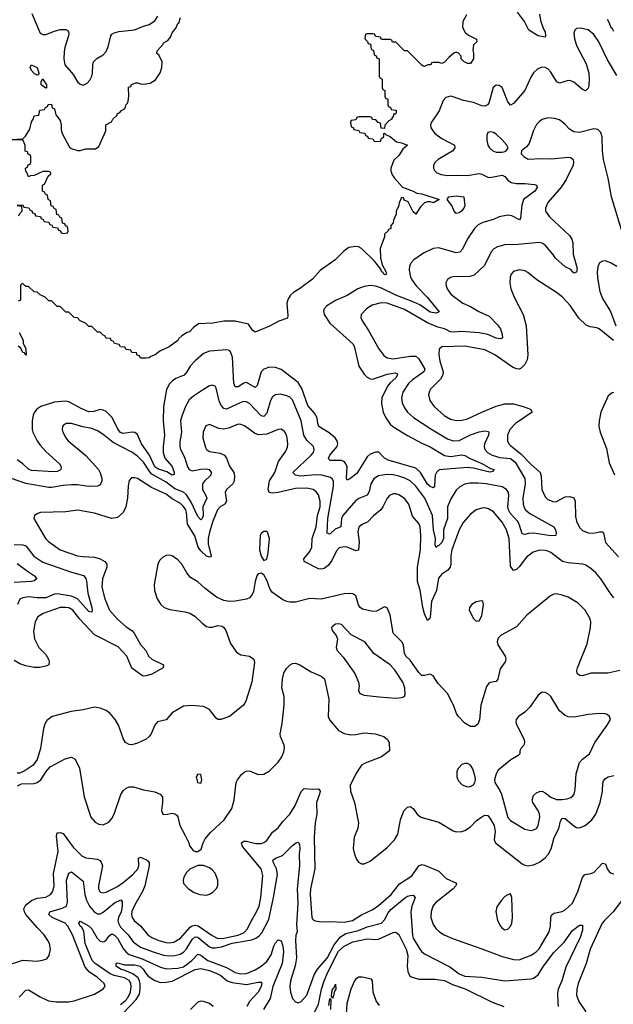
# Model space of a CAD drawing. Header units: inches. Extents: x 1834610 to 2027685, y 642842 to 774116.
# Tile 410 of 632: x 2013388 to 2017526, y 661685 to 668543. Entities that reach past the tile are written whole.
import ezdxf

# ---------------------------------------------------------------- set-up
doc = ezdxf.new("R2010")
doc.units = ezdxf.units.IN
doc.header["$MEASUREMENT"] = 0
doc.layers.add('C0616', color=7, linetype='Continuous')

msp = doc.modelspace()

# ---------------------------------------------------------------- linework, layer by layer
at = {"layer": 'C0616', "color": 5}
for points, elevation in [([(2013326, 667710), (2013410, 667714), (2013428.7, 667731.3), (2013459, 667781), (2013470, 667832), (2013482, 667850), (2013490, 667874), (2013522, 667878), (2013527.3, 667912.7), (2013562, 667918), (2013567.3, 667932.7), (2013582, 667938), (2013587.3, 667952.7), (2013610, 667954), (2013614, 667930), (2013630, 667922), (2013641, 667881), (2013670, 667841), (2013676.4, 667810), (2013676.9, 667776.9), (2013684.7, 667750), (2013735.3, 667655.3), (2013746.4, 667646.4), (2013790, 667633.4), (2013810, 667633.4), (2013850, 667644), (2013915.3, 667644.7), (2013939, 667661), (2013988.7, 667770), (2013988.7, 667811.3), (2014028.8, 667831.1), (2014038, 667850), (2014064.7, 667875.3), (2014069.2, 667890), (2014084.7, 667895.3), (2014098, 667910), (2014118, 667922), (2014125.6, 667934.4), (2014130, 667952), (2014139, 667961), (2014144, 667976), (2014149.2, 668010), (2014147.3, 668072.7), (2014162, 668078), (2014168.4, 668091.6), (2014196.4, 668103.6), (2014210, 668104.7), (2014230, 668096), (2014250, 668094.8), (2014298, 668102), (2014335.5, 668124.5), (2014367, 668173), (2014379, 668210), (2014382, 668250), (2014358, 668298), (2014342, 668310), (2014348.7, 668330), (2014387.2, 668372.8), (2014390, 668382), (2014420.4, 668399.6), (2014439, 668421), (2014450, 668451), (2014476.5, 668483.5), (2014490, 668516), (2014498, 668522), (2014510, 668558)], 220), ([(2016503.4, 668576.6), (2016476.3, 668530), (2016475.5, 668490), (2016493.7, 668453.7), (2016515.1, 668435.1), (2016572, 668408), (2016574, 668390), (2016551, 668369), (2016546, 668330), (2016550.6, 668310.6), (2016550.6, 668270), (2016530, 668238), (2016510, 668238), (2016486, 668250), (2016466, 668270), (2016466, 668290), (2016446, 668310), (2016430, 668318), (2016414, 668310), (2016379.6, 668280.4), (2016350, 668248), (2016330, 668238), (2016310, 668246), (2016270, 668246), (2016258, 668242), (2016254, 668230), (2016232, 668228), (2016210, 668218), (2016200.4, 668220.4), (2016190, 668226), (2016090, 668326), (2016070, 668326), (2016010, 668386), (2015987.3, 668387.3), (2015982, 668402), (2015970, 668406), (2015910, 668406), (2015902, 668422), (2015870, 668426), (2015862, 668442), (2015850, 668446), (2015810, 668446), (2015798, 668442), (2015794, 668410), (2015812.7, 668392.7), (2015818, 668378), (2015832.7, 668372.7), (2015838, 668338), (2015854, 668330), (2015858, 668298), (2015872.7, 668292.7), (2015878, 668278), (2015894, 668270), (2015894, 668150), (2015898, 668138), (2015914, 668130), (2015914, 668070), (2015918, 668058), (2015934, 668050), (2015934, 668010), (2015938, 667998), (2015954, 667990), (2015954, 667950), (2015958, 667938), (2015972.7, 667932.7), (2015978, 667918), (2016012.7, 667912.7), (2016012, 667892), (2016006, 667886), (2015994, 667886), (2015994, 667874), (2015982, 667858), (2015982, 667850), (2015961, 667839), (2015932, 667808), (2015930, 667786), (2015907.3, 667787.3), (2015902, 667822), (2015887.3, 667827.3), (2015870, 667846), (2015847.3, 667847.3), (2015842, 667862), (2015830, 667866), (2015750, 667866), (2015738, 667862), (2015730, 667846), (2015698, 667842), (2015694, 667830), (2015698, 667798), (2015712.7, 667792.7), (2015718, 667778), (2015752.7, 667772.7), (2015758, 667758), (2015792.7, 667752.7), (2015798, 667738), (2015812.7, 667732.7), (2015818, 667718), (2015850, 667714), (2015858, 667698), (2015870, 667694), (2015902, 667698), (2015907.3, 667712.7), (2015926, 667730), (2015926, 667750), (2015930, 667754), (2015942, 667742), (2015970, 667730.8), (2016013.4, 667693.4), (2016050, 667686), (2016092, 667670), (2016058.8, 667641.2), (2016030, 667598), (2015996, 667564), (2015976, 667510), (2015976, 667490), (2015984, 667464), (2015999.8, 667439.8), (2016056.9, 667376.9), (2016131, 667350), (2016155.2, 667335.2), (2016191.3, 667330), (2016312, 667290), (2016271.2, 667268.9), (2016250, 667275.3), (2016230, 667275.3), (2016210, 667268.7), (2016180.7, 667239.3), (2016150, 667188), (2016130, 667206), (2016094.6, 667274.6), (2016067.3, 667287.3), (2016062, 667302), (2016050, 667306), (2016032.7, 667267.3), (2016031.6, 667248.4), (2016012, 667210), (2016012, 667190), (2015992.7, 667147.3), (2015991.6, 667128.4), (2015974, 667110), (2015974, 667090), (2015958, 667082), (2015954, 667070), (2015931.2, 667048.9), (2015931.2, 667031.1), (2015901.6, 666950), (2015903.8, 666883.8), (2015915.6, 666835.6), (2015939.3, 666790), (2015944.7, 666770), (2015934.2, 666765.8), (2015926, 666770), (2015921.2, 666781.2), (2015910, 666789.6), (2015905.1, 666805.1), (2015860.5, 666860.5), (2015769.7, 666949.7), (2015750, 666960.9), (2015730, 666963.7), (2015683, 666957), (2015648.1, 666931.9), (2015586, 666870), (2015482.4, 666797.6), (2015430, 666737.2), (2015338.8, 666670), (2015295.8, 666644.2), (2015275.8, 666624.2), (2015259.9, 666600.1), (2015250.4, 666570), (2015258, 666482), (2015255.3, 666464.7), (2015195.3, 666444.7), (2015130, 666409), (2015030, 666368), (2015010, 666382), (2014982, 666422), (2014890, 666444.5), (2014810, 666443.7), (2014734, 666430), (2014635.3, 666424.7), (2014599.8, 666400.2), (2014570.7, 666370), (2014554.9, 666365.1), (2014518, 666342), (2014497.1, 666322.9), (2014490, 666309.5), (2014430, 666264), (2014364.7, 666235.3), (2014332, 666210), (2014302, 666198), (2014290, 666188), (2014270, 666186), (2014230, 666186), (2014222, 666202), (2014207.3, 666207.3), (2014202, 666222), (2014170, 666226), (2014162, 666242), (2014130, 666246), (2014122, 666262), (2014090, 666266), (2014082, 666282), (2014048.4, 666288.4), (2014042, 666302), (2014026, 666310), (2014022, 666322), (2013990, 666326), (2013982, 666342), (2013970, 666346), (2013950, 666366), (2013930, 666366), (2013890, 666406), (2013870, 666406), (2013846, 666430), (2013810, 666446), (2013790, 666466), (2013768.4, 666468.4), (2013730, 666506), (2013710, 666506), (2013670, 666546), (2013650, 666546), (2013610, 666586), (2013590, 666586), (2013566, 666610), (2013530, 666626), (2013510, 666646), (2013488.4, 666648.4), (2013450, 666686), (2013430, 666686), (2013410, 666706), (2013398, 666702), (2013394, 666690), (2013394, 666590), (2013378, 666582)], 220), ([(2013473.1, 668586.9), (2013530.2, 668450.2), (2013550, 668440.9), (2013570, 668441.3), (2013630, 668464.7), (2013670, 668475), (2013710, 668474.9), (2013726, 668466), (2013731.4, 668450), (2013729.2, 668430), (2013702, 668350), (2013698.6, 668318.6), (2013696, 668270), (2013703.6, 668230), (2013761.8, 668161.8), (2013790, 668110.7), (2013810, 668093.4), (2013830, 668088.2), (2013858.6, 668101.4), (2013878, 668122), (2013890.8, 668149.2), (2013896.4, 668170), (2013898, 668230), (2013902.7, 668250), (2013926.3, 668273.7), (2013970, 668297.8), (2013990, 668321.3), (2014005.6, 668354.4), (2014023.1, 668430), (2014030, 668441.6), (2014047.6, 668452.4), (2014078.6, 668461.4), (2014187.6, 668472.4), (2014250, 668499.3), (2014290, 668509.3), (2014330, 668536.5), (2014350, 668568.4)], 240), ([(2017010, 668582), (2017018, 668538), (2017038, 668478), (2017050, 668458), (2017054, 668430), (2017050, 668422), (2017002, 668430), (2016937.2, 668470), (2016907.3, 668530), (2016856.9, 668596.9)], 220), ([(2017530, 668461.2), (2017519.7, 668479.7), (2017510, 668487.3), (2017499.7, 668519.7), (2017485.3, 668545.3)], 220), ([(2017550, 668155.1), (2017484.5, 668264.5), (2017424.1, 668390), (2017390, 668441.1), (2017350, 668472), (2017294.4, 668485.6), (2017270, 668482), (2017256.3, 668470), (2017250.4, 668450), (2017254.3, 668410), (2017270, 668363.8), (2017335.6, 668235.6), (2017355.5, 668170), (2017358.2, 668130), (2017354.4, 668085.6), (2017350, 668066), (2017331.7, 668048.3), (2017310, 668056.3), (2017250, 668108.4), (2017230, 668117.2), (2017210, 668119.7), (2017150, 668101.1), (2017132.3, 668110), (2017090, 668177.4), (2017070, 668201.1), (2017050, 668211.3), (2017030, 668213.6), (2016999.9, 668200.1), (2016970, 668172.3), (2016950, 668142.7), (2016907.9, 668050), (2016830, 667960.7), (2016810, 667947.6), (2016790, 667972.3), (2016750.7, 668070.7), (2016730, 668085.6), (2016710, 668087.6), (2016688.4, 668071.6), (2016657.5, 667962.5), (2016648.8, 667951.2), (2016630, 667942.2), (2016610, 667944.3), (2016550, 667967.1), (2016481.2, 667981.2), (2016410, 668005.8), (2016390, 668009.8), (2016358.9, 668001.1), (2016339, 667981), (2016311.3, 667908.7), (2016258.3, 667830), (2016251.6, 667810), (2016252.9, 667790), (2016280.9, 667750), (2016330, 667716.8), (2016418, 667670), (2016421.7, 667650), (2016406, 667630), (2016303.7, 667570), (2016283.7, 667550), (2016273.4, 667530), (2016272, 667510), (2016281.3, 667490), (2016296.5, 667476.5), (2016324.6, 667464.6), (2016370, 667458), (2016430, 667461.3), (2016510, 667457.8), (2016590, 667472.9), (2016610, 667467.6), (2016650, 667446.2), (2016665, 667445), (2016750, 667461.2), (2016770, 667452.2), (2016790, 667426.7), (2016814.4, 667410), (2016850, 667403.6), (2016910, 667402.9), (2016975.8, 667395.8), (2016991, 667391), (2016993.7, 667373.7), (2016978.9, 667350), (2016900.4, 667290), (2016887.9, 667252.1), (2016879.4, 667160.6), (2016871.2, 667148.8), (2016818.2, 667178.2), (2016790, 667181.6), (2016730.1, 667169.9), (2016690, 667151.8), (2016615.5, 667130), (2016584.3, 667115.7), (2016557.3, 667090), (2016510, 667017.6), (2016474.9, 666945.1), (2016455.3, 666924.7), (2016430, 666920.2), (2016310, 666953.3), (2016270, 666950.8), (2016202.8, 666917.2), (2016134.9, 666870), (2016115.8, 666850), (2016104.6, 666830), (2016102.2, 666797.8), (2016112.6, 666750), (2016123.2, 666730), (2016151.7, 666690), (2016229, 666610), (2016311.7, 666508.3), (2016290, 666499.8), (2016250, 666506.4), (2016176.4, 666556.4), (2016135.9, 666575.9), (2016010, 666624.8), (2015910, 666674.2), (2015870, 666686.9), (2015830, 666692.4), (2015790, 666685.8), (2015745.5, 666670), (2015670, 666621.8), (2015590, 666587.9), (2015528.7, 666550), (2015510.3, 666530), (2015506.2, 666513.8), (2015510.2, 666490), (2015549.3, 666430), (2015710, 666286), (2015719, 666270), (2015752.6, 666130), (2015790, 666074.6), (2015810, 666053.8), (2015830, 666042.5), (2015850, 666040.4), (2015950, 666075.3), (2016004.6, 666084.6), (2016018.5, 666078.5), (2016021.8, 666070), (2016010.7, 666050), (2015970, 666013.8), (2015951.8, 665990), (2015911.8, 665910), (2015909.6, 665870), (2015921.5, 665810), (2015939.1, 665770), (2015970, 665726.8), (2015989.7, 665709.7), (2016090, 665648.3), (2016190, 665593.4), (2016250, 665568.3), (2016349.1, 665509.1), (2016390, 665500.1), (2016470, 665511.8), (2016490, 665507.6), (2016527, 665487), (2016610, 665452.9), (2016670, 665417.7), (2016695.5, 665410), (2016682.8, 665397.2), (2016667.1, 665392.9), (2016643.7, 665396.3), (2016550, 665419.4), (2016510, 665424.8), (2016312.9, 665407.1), (2016293.4, 665390), (2016284.1, 665370), (2016280.2, 665299.8), (2016278.3, 665290), (2016270, 665283.1), (2016250, 665291.5), (2016230, 665309.3), (2016182, 665390), (2016150, 665419.2), (2015955.4, 665475.4), (2015930.5, 665490.5), (2015890.4, 665530.4), (2015870, 665531.4), (2015830, 665517.1), (2015810, 665499.8), (2015738.2, 665381.8), (2015690, 665346), (2015670, 665337), (2015666.5, 665350), (2015669.4, 665429.4), (2015662, 665450), (2015650, 665465.3), (2015630, 665473.5), (2015552.9, 665472.9), (2015542.1, 665482.1), (2015540.3, 665490), (2015550.6, 665510), (2015600.6, 665570), (2015606.5, 665590), (2015601.6, 665610), (2015586.2, 665630), (2015546.2, 665666.2), (2015474, 665710), (2015466.8, 665730), (2015462.4, 665770), (2015442.4, 665802.4), (2015397.3, 665857.3), (2015354.8, 665974.8), (2015330, 666016.7), (2015210, 666106.3), (2015170, 666120.9), (2015130, 666123.2), (2015090, 666109.8), (2015070, 666090.8), (2015043.7, 665996.3), (2015030, 665982.2), (2014970, 666015.9), (2014950, 666011.9), (2014910, 665987.1), (2014890, 665985.6), (2014879.5, 666010), (2014872, 666192), (2014858.3, 666230), (2014850, 666238.3), (2014830, 666244.2), (2014710, 666233.8), (2014670, 666218), (2014610, 666168.4), (2014577.3, 666130), (2014553.8, 666090), (2014533.7, 666066.4), (2014476.6, 666043.4), (2014452, 666028), (2014432.8, 666007.2), (2014412.2, 665967.8), (2014390.1, 665849.9), (2014389.2, 665750), (2014397.3, 665650), (2014387.7, 665570), (2014388.8, 665530), (2014400.4, 665490), (2014451, 665431), (2014464.7, 665390), (2014465.2, 665374.8), (2014450, 665370.9), (2014413.6, 665393.6), (2014350, 665416), (2014330.8, 665430), (2014292.8, 665510), (2014237.8, 665590), (2014210, 665655), (2014190, 665669.1), (2014171.5, 665671.5), (2014110, 665660.4), (2014090, 665668.5), (2014071.1, 665691.1), (2014032.2, 665772.2), (2013990, 665814.2), (2013970, 665824.8), (2013950, 665827.5), (2013905.5, 665814.5), (2013870, 665813.1), (2013815.7, 665835.7), (2013730, 665881.3), (2013707.2, 665887.2), (2013630, 665879.1), (2013536, 665850), (2013508.1, 665830), (2013492.2, 665810), (2013482.9, 665790), (2013475.5, 665750), (2013475, 665690), (2013479.8, 665670), (2013509.6, 665609.6), (2013530, 665580.2), (2013570, 665536.5), (2013665.7, 665450), (2013677.6, 665430), (2013675.8, 665410), (2013670, 665405.4), (2013650, 665396), (2013626.3, 665393.7), (2013470, 665404.5), (2013450, 665412.5), (2013410, 665449.3), (2013370, 665477.6)], 240), ([(2017590, 667056.2), (2017513.7, 667310), (2017490, 667439.3), (2017458, 667570), (2017449.8, 667630.2), (2017448.1, 667728.1), (2017438, 667758), (2017417.7, 667777.7), (2017390, 667782.4), (2017290, 667758.7), (2017250, 667763.1), (2017220.8, 667780.8), (2017190, 667813.6), (2017150, 667845.6), (2017115.1, 667855.1), (2017070, 667858.9), (2017030, 667848), (2017010, 667835.1), (2016990, 667813.6), (2016970, 667772.7), (2016938.5, 667681.5), (2016921.1, 667658.9), (2016886, 667630), (2016884, 667610), (2016902, 667590), (2016932, 667572), (2017023.8, 667576.2), (2017093.2, 667573.2), (2017210, 667585.8), (2017230, 667583.7), (2017244.9, 667570), (2017248.9, 667550), (2017244.7, 667530), (2017197.8, 667430), (2017161.9, 667378.1), (2017068.9, 667270), (2017052.8, 667230), (2017054, 667210), (2017081.3, 667170), (2017219.4, 667039.4), (2017235.9, 667015.9), (2017243, 666990), (2017245.1, 666910), (2017272.7, 666810), (2017270, 666784), (2017250, 666778), (2017230, 666804.2), (2017190, 666823), (2017121.5, 666881.5), (2017103.5, 666910), (2017050, 666973.3), (2017030, 666987.1), (2017009.5, 666990.5), (2016862.8, 666977.2), (2016770, 666975.2), (2016718.8, 666961.2), (2016693.2, 666946.8), (2016673.1, 666926.8), (2016627.9, 666832.1), (2016555.9, 666764.1), (2016525.1, 666754.9), (2016410, 666753.3), (2016390, 666748), (2016370, 666733.6), (2016358.8, 666710), (2016360.9, 666690), (2016367.8, 666670), (2016396, 666630), (2016476.5, 666570), (2016530, 666545), (2016588.6, 666510), (2016659.6, 666479.6), (2016719.1, 666419.1), (2016738.2, 666390), (2016751.3, 666350), (2016752.4, 666327.6), (2016739.2, 666320.8), (2016710, 666326), (2016650.4, 666350.4), (2016590, 666363.1), (2016470, 666372.3), (2016410, 666367.5), (2016390, 666370.4), (2016350, 666391.3), (2016303, 666403), (2016230, 666432.1), (2016070, 666525.3), (2015950, 666569.9), (2015907.7, 666572.3), (2015845.7, 666554.3), (2015804.9, 666530), (2015768.9, 666490), (2015764.9, 666470), (2015772.6, 666450), (2015819.2, 666379.2), (2015890.2, 666250), (2015925.5, 666205.5), (2015950, 666189.3), (2015990, 666181.2), (2016110, 666199.8), (2016150, 666199.5), (2016170, 666181.2), (2016210.8, 666110), (2016206, 666090), (2016125.7, 666034.2), (2016099, 666010), (2016057.4, 665950), (2016049.4, 665910), (2016054.7, 665874.7), (2016070, 665839.5), (2016090.2, 665810), (2016133.3, 665773.3), (2016252.6, 665692.6), (2016370, 665624.6), (2016409.8, 665610.2), (2016450, 665612.4), (2016530, 665651.7), (2016590, 665673.3), (2016630, 665679.4), (2016654.8, 665674.8), (2016657.8, 665670), (2016654.6, 665650), (2016628.1, 665590), (2016625.7, 665570), (2016631.1, 665550), (2016647.9, 665527.8), (2016680.3, 665510), (2016734.9, 665494.9), (2016810, 665486.2), (2016841, 665461), (2016908.3, 665348.3), (2016911, 665310), (2016895.1, 665210), (2016897.1, 665170), (2016905, 665145), (2016914.3, 665130), (2016944.7, 665104.7), (2017110.2, 665010.1), (2017122.3, 664990), (2017126.7, 664970), (2017124.7, 664950), (2017091, 664949), (2016970, 664967.2), (2016934.4, 664965.6), (2016910, 664958.7), (2016890, 664962), (2016868.4, 665030), (2016857.8, 665050), (2016806.9, 665106.9), (2016794.1, 665130), (2016789.6, 665150.4), (2016797.7, 665230), (2016794.2, 665250), (2016780.7, 665270), (2016750, 665289), (2016639.3, 665310), (2016584.6, 665315.4), (2016525.5, 665314.5), (2016491, 665309), (2016455.8, 665290), (2016430, 665267.6), (2016390, 665202), (2016370.1, 665149.9), (2016368.8, 665070), (2016342.9, 664990), (2016340.8, 664930), (2016330, 664902.9), (2016310, 664880.9), (2016301.3, 664878.7), (2016290, 664867.6), (2016284.9, 664884.9), (2016285.5, 664930), (2016271.5, 664990), (2016265.8, 665090), (2016211.1, 665210), (2016150, 665293.8), (2016110, 665331.8), (2016072.6, 665350), (2016030, 665363.6), (2015990, 665372.8), (2015950, 665375.9), (2015890, 665366.5), (2015855.6, 665344.4), (2015834.8, 665310), (2015823.7, 665256.2), (2015810, 665230.8), (2015750.9, 665209.1), (2015730, 665194), (2015641.4, 665090), (2015630.7, 665069.3), (2015625.7, 665010), (2015586, 664994), (2015550, 664960.8), (2015530, 664966), (2015536.5, 665070), (2015574.4, 665294.4), (2015574.9, 665330), (2015566.5, 665346.5), (2015554.5, 665354.5), (2015494, 665370), (2015450, 665373), (2015345.1, 665365.1), (2015311.2, 665371.2), (2015291.1, 665390), (2015419.8, 665510), (2015435.1, 665530), (2015440.3, 665550), (2015436.8, 665570), (2015390, 665615.7), (2015368.8, 665648.8), (2015349.9, 665750), (2015290, 665895), (2015270, 665914.8), (2015250, 665923.9), (2015205.9, 665934.1), (2015170, 665931), (2015150, 665915.8), (2015135, 665890), (2015110, 665801.7), (2015090, 665780.7), (2015070, 665783.4), (2014990, 665870.6), (2014970, 665882), (2014950, 665883.4), (2014930, 665877.8), (2014830, 665829.9), (2014810, 665835.2), (2014793.6, 665853.6), (2014780.3, 665880.3), (2014757.4, 665977.4), (2014750, 665991.8), (2014730, 665998.9), (2014710, 665992.2), (2014670, 665968.6), (2014599.5, 665920.5), (2014570, 665894.7), (2014545.8, 665854.2), (2014519.8, 665790), (2014509.4, 665750), (2014515.3, 665670), (2014503.6, 665603.6), (2014503.2, 665570), (2014508.3, 665550), (2014537.4, 665497.4), (2014556.9, 665430), (2014570, 665410.3), (2014590, 665400.6), (2014650, 665412.8), (2014690, 665415.8), (2014709.4, 665409.4), (2014722.3, 665390), (2014721.2, 665370), (2014675, 665330), (2014662.5, 665310), (2014662, 665270), (2014686.4, 665230), (2014693.4, 665210), (2014664.6, 665150), (2014667.1, 665090), (2014659.7, 665070), (2014650, 665059.8), (2014630, 665083.8), (2014582.7, 665182.7), (2014550, 665234.7), (2014530, 665252.3), (2014470, 665274.7), (2014410, 665322.8), (2014310, 665379.1), (2014294.3, 665394.3), (2014250, 665462), (2014210, 665503.2), (2014170, 665530.6), (2014038.5, 665598.5), (2013970, 665654.6), (2013930, 665680.3), (2013890, 665695.7), (2013828.3, 665708.3), (2013750, 665731.8), (2013711.3, 665730), (2013690, 665717), (2013685.3, 665710), (2013684.2, 665690), (2013688.9, 665670), (2013710.3, 665630), (2013726.5, 665610), (2013848.9, 665508.9), (2013936.3, 665410), (2013950, 665388.4), (2013961.5, 665350), (2013961.1, 665330), (2013950, 665303), (2013930, 665294), (2013869, 665291), (2013790, 665303.1), (2013750, 665303.8), (2013690, 665298.8), (2013610, 665284.6), (2013590, 665285.4), (2013430, 665313), (2013330, 665348.1)], 260), ([(2013370, 667250.8), (2013410, 667254), (2013418, 667238), (2013452.7, 667232.7), (2013458, 667218), (2013472.7, 667212.7), (2013478, 667198), (2013492.7, 667192.7), (2013498, 667178), (2013532.7, 667172.7), (2013538, 667158), (2013552.7, 667152.7), (2013558, 667138), (2013590, 667134), (2013598, 667118), (2013612.7, 667112.7), (2013618, 667098), (2013652.7, 667092.7), (2013658, 667078), (2013672.7, 667072.7), (2013678, 667058), (2013690, 667054), (2013722, 667058), (2013726, 667070), (2013722, 667102), (2013707.3, 667107.3), (2013702, 667122), (2013687.3, 667127.3), (2013682, 667162), (2013667.3, 667167.3), (2013662, 667182), (2013647.3, 667187.3), (2013642, 667222), (2013627.3, 667227.3), (2013622, 667242), (2013607.3, 667247.3), (2013602, 667282), (2013586, 667290), (2013582, 667322), (2013567.3, 667327.3), (2013562, 667342), (2013546, 667350), (2013546, 667390), (2013562, 667398), (2013587.3, 667452.7), (2013606, 667470), (2013602, 667482), (2013590, 667486), (2013550, 667486), (2013490, 667458), (2013463.6, 667456.4), (2013450, 667448), (2013438, 667478), (2013430, 667486), (2013428, 667510), (2013442, 667518), (2013447.3, 667532.7), (2013462, 667538), (2013466, 667550), (2013466, 667590), (2013462, 667602), (2013447.3, 667607.3), (2013442, 667622), (2013427.3, 667627.3), (2013426, 667670), (2013410, 667706), (2013330, 667706)], 220), ([(2013383.1, 667176.9), (2013390, 667194), (2013406, 667210), (2013402, 667242), (2013370, 667246)], 220), ([(2017550, 666823.9), (2017510, 666848.3), (2017470, 666863.6), (2017450, 666862), (2017430.4, 666849.6), (2017417, 666823), (2017411.9, 666788.2), (2017414.3, 666745.7), (2017431.2, 666650), (2017450, 666602), (2017505.9, 666510), (2017543.2, 666410)], 280), ([(2017526.6, 666310), (2017426.3, 666390), (2017410, 666397.5), (2017363.7, 666403.7), (2017336.9, 666416.9), (2017284.9, 666464.9), (2017227.2, 666550), (2017170, 666612.5), (2017130, 666644.4), (2016991.9, 666731.9), (2016930, 666783.5), (2016910, 666793.7), (2016870, 666800.5), (2016830, 666789.5), (2016814.4, 666770), (2016807.6, 666750), (2016805.3, 666710), (2016811.6, 666670), (2016834.3, 666610), (2016898, 666490), (2016918.4, 666410), (2016929.1, 666210), (2016924.8, 666175.2), (2016910, 666142.6), (2016884.2, 666115.8), (2016870, 666109.8), (2016850, 666110.7), (2016823.1, 666123.1), (2016700.4, 666210), (2016630, 666243.8), (2016490, 666269.2), (2016330, 666264.7), (2016311.7, 666248.3), (2016309.1, 666210.9), (2016315.5, 666164.5), (2016339.2, 666090), (2016338.4, 666070), (2016320.4, 666039.5), (2016251.3, 665970), (2016243.5, 665956.5), (2016237.2, 665930), (2016247.2, 665890), (2016278, 665850), (2016347.4, 665787.4), (2016390, 665762), (2016430, 665751), (2016470, 665753.2), (2016510, 665763.7), (2016610, 665810.9), (2016710, 665850.9), (2016770, 665867.9), (2016830, 665867.8), (2016898, 665850), (2016948.2, 665830), (2016959.3, 665810), (2016842.9, 665730), (2016805, 665690), (2016788.7, 665650), (2016787.8, 665610), (2016796.5, 665590), (2016810, 665576.5), (2016880.4, 665520.4), (2016950, 665448.7), (2017015.8, 665390), (2017023.6, 665363.6), (2017026.2, 665270), (2017050, 665221.1), (2017070, 665200.8), (2017110, 665185.2), (2017130, 665187.3), (2017190, 665220.2), (2017222.7, 665222.6), (2017250, 665212), (2017258.6, 665190), (2017262, 665082), (2017268.6, 665050), (2017290, 665006.5), (2017310, 664986.5), (2017350, 664969.4), (2017388.1, 664968.1), (2017430, 664977), (2017450, 664975.3), (2017458.2, 664970), (2017470, 664901.5), (2017561.3, 664801.3)], 280), ([(2013385.4, 666365.4), (2013411.2, 666311.1), (2013412, 666290), (2013432, 666250), (2013434, 666206), (2013430, 666206), (2013422, 666222), (2013410, 666226), (2013395.3, 666255.3), (2013378, 666270)], 220), ([(2017530, 665947.8), (2017516.5, 665943.5), (2017490, 665922.7), (2017439.7, 665810), (2017427.6, 665750), (2017425.7, 665710), (2017433.4, 665670), (2017477.5, 665557.5), (2017496.5, 665456.5), (2017533.7, 665373.7)], 320), ([(2017530, 664517.4), (2017510, 664539.8), (2017437.5, 664650), (2017404.4, 664690), (2017370, 664720.4), (2017330, 664745.5), (2017310, 664751.8), (2017210, 664759.6), (2017170.8, 664770.8), (2017090, 664831.8), (2017070, 664841.9), (2017050, 664847.2), (2017011.5, 664848.5), (2016966, 664834.1), (2016919.7, 664800.3), (2016870, 664732.1), (2016850, 664713.3), (2016830, 664707.1), (2016810, 664736), (2016799.9, 664930), (2016780.8, 664990), (2016750, 665043.9), (2016690, 665114.5), (2016655.7, 665135.7), (2016630, 665142.4), (2016610, 665141.4), (2016570, 665128.7), (2016530, 665100.4), (2016479.6, 665040.4), (2016450, 664991.3), (2016399.6, 664850), (2016392.1, 664810), (2016393.8, 664750), (2016389.5, 664730.5), (2016372.3, 664710), (2016330, 664681.7), (2016306.6, 664653.3), (2016292.3, 664567.7), (2016257.8, 664490), (2016250, 664382), (2016247, 664373), (2016230, 664358), (2016210, 664404.7), (2016197.3, 664450), (2016178.7, 664570), (2016159.9, 664630), (2016161.2, 664730), (2016181.6, 664850), (2016183.9, 664950), (2016178.3, 665010), (2016170, 665034), (2016125.3, 665085.3), (2016099.6, 665170), (2016070, 665208.2), (2016030, 665235), (2016010, 665240.7), (2015990, 665240.3), (2015966, 665230), (2015948.9, 665211.1), (2015919.8, 665150), (2015905.4, 665130), (2015853.1, 665086.9), (2015814.3, 665045.7), (2015770, 665024.2), (2015751.6, 665008.4), (2015744.4, 664975.6), (2015753.3, 664906.7), (2015750, 664849.7), (2015730, 664844.5), (2015670, 664868.5), (2015650, 664872), (2015615.3, 664864.7), (2015596.4, 664843.6), (2015563.5, 664776.5), (2015537.9, 664742.1), (2015510, 664722), (2015490, 664717.3), (2015470, 664719.3), (2015370.9, 664770), (2015368.9, 664788.9), (2015410, 664839.3), (2015424.2, 664870), (2015427.3, 664930), (2015454.6, 665010), (2015464.9, 665090), (2015482.5, 665150), (2015483.4, 665190), (2015470, 665233.7), (2015454, 665254.1), (2015432.6, 665270), (2015390, 665280.5), (2015310, 665278.5), (2015190, 665249.2), (2015150, 665244.9), (2015127.8, 665250), (2015118.8, 665270), (2015129.4, 665330.6), (2015166.4, 665390), (2015192.9, 665467.1), (2015242.3, 665537.7), (2015254.4, 665565.6), (2015257.1, 665590), (2015253.2, 665630), (2015248.7, 665650), (2015234.5, 665674.5), (2015210.6, 665690.6), (2015190, 665689.8), (2015110, 665655.7), (2015052.4, 665652.4), (2015023.6, 665663.6), (2014954.2, 665714.2), (2014930, 665724.1), (2014910, 665725.5), (2014850, 665701), (2014810, 665691.4), (2014777.2, 665697.2), (2014710, 665724), (2014685.6, 665714.4), (2014667.7, 665670), (2014664.3, 665630), (2014682.8, 665562.8), (2014690, 665548.9), (2014710, 665535.2), (2014784.7, 665524.7), (2014814.7, 665510), (2014828.4, 665490), (2014850, 665433.7), (2014879.8, 665390), (2014885.8, 665365.8), (2014882.3, 665330), (2014872.6, 665310), (2014829.1, 665270), (2014819.7, 665250), (2014830.1, 665189.9), (2014817.5, 665170), (2014785.4, 665150), (2014765.7, 665130), (2014733.7, 665050), (2014710, 664974.8), (2014702.6, 664930), (2014701.8, 664890), (2014722.4, 664810), (2014717.7, 664802.3), (2014710, 664799.3), (2014690, 664806.6), (2014650, 664843.2), (2014631.1, 664870), (2014608.2, 664948.2), (2014557.5, 665030), (2014551.8, 665110), (2014545.2, 665130), (2014530, 665153.2), (2014510, 665172.5), (2014450, 665206.5), (2014410, 665238.3), (2014306.2, 665286.2), (2014210, 665347.7), (2014190, 665353.5), (2014167.9, 665352.1), (2014150, 665332.7), (2014143.8, 665296.2), (2014140.2, 665210), (2014127.4, 665150), (2014108.9, 665110), (2014070, 665076.5), (2014028.6, 665068.6), (2013910, 665107), (2013790, 665126.4), (2013710, 665116.4), (2013532, 665110), (2013514.9, 665105.1), (2013491, 665090), (2013486, 665070), (2013569, 664929), (2013589.6, 664909.6), (2013670, 664852), (2013790, 664810.1), (2013830, 664803.5), (2013910, 664799.8), (2013950, 664787.5), (2013981.8, 664770), (2013995.6, 664750), (2013996, 664730), (2013964.5, 664650), (2013961.4, 664590), (2013981.6, 664510), (2014014.6, 664430), (2014070, 664366.9), (2014130, 664315.1), (2014168.8, 664288.8), (2014186.4, 664270), (2014230, 664191.3), (2014266.2, 664150), (2014287.9, 664107.8), (2014309.7, 664089.7), (2014390.1, 664050.1), (2014387.8, 664030), (2014310, 663983.8), (2014270, 663972.3), (2014250, 663972.1), (2014238, 663978), (2014170, 664027.6), (2014133.8, 664110), (2014074.6, 664174.6), (2013910, 664259.9), (2013807.4, 664367.4), (2013758, 664430), (2013730, 664446.7), (2013710, 664450.4), (2013670, 664448.6), (2013552.5, 664407.5), (2013515.5, 664384.5), (2013495.6, 664350), (2013485.4, 664285.4), (2013491, 664230), (2013522, 664170), (2013570, 664120.8), (2013588.4, 664090), (2013592.9, 664070), (2013590.3, 664050), (2013577.6, 664042.4), (2013527.7, 664032.3), (2013490, 664031.1), (2013430, 664042.7), (2013390, 664057.6), (2013350, 664079.6)], 280), ([(2013350, 664888.6), (2013410, 664886.1), (2013430, 664877.8), (2013487.4, 664807.4), (2013550, 664764.3), (2013750, 664695), (2013833.3, 664673.3), (2013850, 664650.3), (2013853.8, 664633.8), (2013863.7, 664550), (2013891.8, 664448.2), (2013893.9, 664426.1), (2013890, 664416), (2013870, 664422.4), (2013789.9, 664510), (2013750, 664529.2), (2013650, 664544.1), (2013630, 664541.8), (2013570, 664516.3), (2013510, 664515.6), (2013450, 664522.9), (2013410, 664517.7), (2013390, 664506.2), (2013372.2, 664470)], 260), ([(2017570, 664011.6), (2017487.9, 663992.1), (2017370, 663991.7), (2017310, 663973), (2017290, 663976.2), (2017274.5, 663990), (2017271.3, 664010), (2017276, 664030), (2017344.3, 664195.7), (2017366.9, 664310), (2017368.2, 664350), (2017363.2, 664370), (2017329.8, 664430), (2017279.7, 664479.7), (2017210, 664521.5), (2017170, 664536.2), (2017130, 664544.1), (2017110, 664541.4), (2017088.6, 664531.4), (2016923.9, 664396.1), (2016850, 664315), (2016743.9, 664256.1), (2016723.4, 664236.6), (2016716.4, 664210), (2016721.3, 664190), (2016772.8, 664110), (2016776.5, 664090), (2016771.6, 664070), (2016737.2, 664022.8), (2016719.6, 663950), (2016710, 663933.6), (2016670, 663927.6), (2016658.3, 663921.7), (2016641.3, 663898.7), (2016601.6, 663770), (2016593.6, 663666.4), (2016582.3, 663637.7), (2016559.3, 663620.7), (2016530, 663619.7), (2016490, 663642.7), (2016445.8, 663690), (2016431.7, 663711.7), (2016410.6, 663770), (2016369.9, 663850), (2016301.5, 663921.5), (2016270, 663973), (2016250, 663985.7), (2016210, 663975.1), (2016190, 663976.4), (2016170, 663996.4), (2016110, 664081.4), (2016079.4, 664110), (2016071, 664131), (2016062, 664190), (2016052.6, 664210), (2015991.5, 664271.5), (2015970, 664397.2), (2015950, 664446.6), (2015930, 664454), (2015875.2, 664424.8), (2015850, 664421.2), (2015777.8, 664437.8), (2015760.4, 664450), (2015750, 664467.3), (2015732, 664530), (2015710, 664543.5), (2015690, 664546.8), (2015650, 664544.1), (2015490, 664507.3), (2015410, 664511.9), (2015310, 664485.4), (2015270, 664485.6), (2015250, 664490.5), (2015222.3, 664502.3), (2015150, 664554.7), (2015134.7, 664574.7), (2015110, 664639.3), (2015090, 664677.2), (2015070, 664689.3), (2015050, 664684), (2015042, 664670), (2015029, 664631), (2015018.4, 664561.6), (2015005.9, 664534.1), (2014990, 664516.8), (2014970, 664506.2), (2014890, 664493.7), (2014850, 664492.1), (2014810, 664497), (2014760.8, 664520.8), (2014680.7, 664580.7), (2014630, 664628.8), (2014578.7, 664658.7), (2014553.3, 664690), (2014518.9, 664750), (2014490, 664782), (2014450, 664808.6), (2014430, 664813.1), (2014409.3, 664810.7), (2014383.5, 664796.5), (2014363.6, 664776.4), (2014351.4, 664750), (2014324.2, 664610), (2014326.9, 664566.9), (2014346.9, 664510), (2014372.6, 664470), (2014396, 664450), (2014434.7, 664434.8), (2014539.4, 664419.4), (2014573.4, 664410), (2014609.2, 664389.2), (2014659.3, 664339.3), (2014690, 664317.1), (2014710, 664312.2), (2014730, 664313.4), (2014770, 664323.1), (2014798.2, 664318.2), (2014810, 664310.4), (2014824, 664290), (2014858.4, 664198.4), (2014898.5, 664138.5), (2014930, 664118.7), (2014990, 664110.4), (2015019.1, 664090), (2015025.2, 664065.2), (2015005.3, 663930), (2014963.8, 663796.2), (2014948.8, 663770), (2014850.3, 663690), (2014790, 663669.8), (2014770, 663669.8), (2014757.6, 663677.6), (2014710, 663739.6), (2014670, 663760.5), (2014586.5, 663766.5), (2014530, 663761.4), (2014450, 663715.3), (2014410, 663666.3), (2014347.8, 663652.2), (2014330, 663629.3), (2014304, 663570), (2014290.3, 663550), (2014268.8, 663531.1), (2014210, 663503.7), (2014170, 663493.3), (2014150, 663495.9), (2014125.6, 663510), (2014111.8, 663531.7), (2014076.8, 663630), (2014054.5, 663670), (2014018.3, 663710), (2013990, 663731), (2013950, 663748.3), (2013910, 663755.1), (2013830, 663736.9), (2013745.7, 663725.7), (2013614.8, 663690), (2013577.1, 663662.9), (2013563.1, 663636.9), (2013553.7, 663606.3), (2013532.4, 663467.6), (2013510.3, 663389.7), (2013482.4, 663350), (2013425.6, 663314.4), (2013390, 663296.3), (2013370, 663294.3)], 320), ([(2013370, 664756), (2013441.6, 664701.6), (2013491.9, 664670), (2013508.4, 664650), (2013490, 664634.7), (2013471.3, 664630), (2013350, 664623.7)], 240), ([(2013372.5, 663207.5), (2013399.7, 663220.3), (2013490, 663223.1), (2013510, 663230.4), (2013535.1, 663250), (2013572.9, 663307.1), (2013600.8, 663339.2), (2013704.6, 663395.4), (2013750, 663407.1), (2013773.9, 663393.9), (2013805.5, 663330), (2013836.8, 663130), (2013883.5, 662990), (2013913.7, 662953.7), (2013939.8, 662939.8), (2013970, 662935.9), (2014010, 662954.7), (2014030, 662979), (2014046.2, 663010), (2014093.2, 663146.8), (2014110, 663172.6), (2014130, 663190.2), (2014150, 663199), (2014180.2, 663200.2), (2014250, 663180.2), (2014330, 663164.5), (2014368.2, 663150), (2014382.4, 663130), (2014383.2, 663090), (2014376.2, 663036.2), (2014385.5, 663010), (2014406.9, 663006.9), (2014450, 663015.8), (2014470, 663012.9), (2014483, 663003), (2014490.2, 662990.2), (2014504.9, 662930), (2014542.3, 662862.3), (2014566, 662810), (2014570.5, 662790), (2014597.6, 662757.6), (2014610, 662750.5), (2014630, 662750.5), (2014653.9, 662766.1), (2014666.9, 662810), (2014680.9, 662839.1), (2014717.9, 662882.1), (2014814.2, 662970), (2014866, 663050), (2014883.9, 663110), (2014897.6, 663230), (2014907.2, 663250), (2014934.9, 663285.1), (2014950, 663300.9), (2014967, 663310), (2014990, 663312.3), (2015050, 663285.5), (2015090, 663289), (2015128.3, 663311.7), (2015150, 663331.6), (2015190, 663373.1), (2015215.1, 663410), (2015230, 663444), (2015234, 663470), (2015232, 663490), (2015205, 663550), (2015203.1, 663570), (2015218.4, 663641.6), (2015232.1, 663772.1), (2015231.8, 663830), (2015215.7, 663890), (2015219.4, 663950), (2015230, 663993.4), (2015250, 664026.7), (2015274, 664050), (2015290, 664058.5), (2015310, 664060.8), (2015340.5, 664050), (2015420.3, 664000.3), (2015490, 663971.3), (2015511.5, 663951.5), (2015543.2, 663810), (2015538.4, 663690), (2015547.2, 663667.2), (2015610, 663592.3), (2015650, 663571), (2015697.1, 663562.8), (2015730, 663563.6), (2015790, 663576.5), (2015864.7, 663570), (2015926.8, 663550), (2015950.8, 663530), (2015962.8, 663510), (2015966, 663450), (2015910.5, 663410), (2015795.2, 663364.8), (2015769.5, 663350.6), (2015730, 663291.3), (2015691.5, 663210), (2015692.8, 663170), (2015720.7, 663090), (2015750.2, 662950), (2015744.7, 662910), (2015720.3, 662850), (2015713.2, 662770), (2015720.7, 662730), (2015735.8, 662695.8), (2015750, 662675.5), (2015770, 662664.4), (2015790, 662664.9), (2015830, 662683.1), (2015950, 662778), (2016001.2, 662830), (2016023.7, 662870), (2016042.5, 662970), (2016066.1, 663033.9), (2016090, 663058.9), (2016110, 663063.1), (2016130, 663048.4), (2016158.5, 663010), (2016184.9, 662990), (2016310, 662954.2), (2016410, 662894.3), (2016430, 662887.2), (2016469.2, 662889.2), (2016490, 662896.8), (2016530, 662922.3), (2016570, 662962.9), (2016610, 662991.8), (2016630, 663002), (2016650, 663000.8), (2016670, 662976.1), (2016696.2, 662930), (2016701.6, 662890), (2016696.2, 662830), (2016705.3, 662810), (2016890, 662664.4), (2016910, 662654), (2016930, 662650.3), (2016970, 662658), (2017010, 662676), (2017050, 662706.3), (2017070.5, 662729.5), (2017091.8, 662768.2), (2017113.9, 662846.1), (2017144.7, 662910), (2017158.3, 662961.7), (2017170, 662982.3), (2017190, 662979), (2017250, 662928.2), (2017270, 662917.6), (2017290, 662914.2), (2017330, 662931.9), (2017375.8, 662970), (2017404.6, 663010), (2017434.8, 663090), (2017450.6, 663170), (2017453.6, 663226.4), (2017458.3, 663241.7), (2017470, 663257.8), (2017490, 663270.2), (2017530, 663279.6)], 320), ([(2013290, 661953.1), (2013410, 661992.4), (2013510, 661986), (2013547.9, 661992.1), (2013576.9, 662003.1), (2013594.2, 662025.8), (2013602.9, 662070), (2013594.7, 662110), (2013585.1, 662130), (2013559.7, 662170), (2013510, 662220.4), (2013432, 662312), (2013420.5, 662330), (2013417.9, 662350), (2013426, 662370), (2013437.1, 662382.9), (2013470.7, 662409.3), (2013510, 662424.6), (2013570, 662430.9), (2013603.1, 662450), (2013619, 662470), (2013627.3, 662510), (2013624.5, 662595.5), (2013655.6, 662750), (2013644.3, 662855.7), (2013650, 662878.7), (2013659.4, 662880.6), (2013670, 662882), (2013690, 662874.2), (2013760.3, 662780.3), (2013820.1, 662720.1), (2013850, 662706.2), (2013930, 662696.3), (2013947.3, 662687.3), (2013956.5, 662676.5), (2013965.1, 662650), (2013936.3, 662510), (2013937.7, 662490), (2013950, 662466.7), (2013970, 662461.5), (2013990, 662466.4), (2014070, 662507), (2014110, 662533.1), (2014176.6, 662590), (2014211.4, 662630), (2014217.8, 662650), (2014216.6, 662703.4), (2014230, 662710.2), (2014271.9, 662691.9), (2014282.7, 662682.7), (2014291, 662671), (2014291.3, 662650), (2014260.3, 662510), (2014243.8, 662470), (2014190, 662378.7), (2014170, 662331.2), (2014167.9, 662310), (2014171.7, 662290), (2014185, 662270), (2014230, 662232.6), (2014281.5, 662170), (2014309.7, 662149.7), (2014358.7, 662130), (2014410, 662116.4), (2014430, 662113.9), (2014461.7, 662118.3), (2014510, 662146.5), (2014577.2, 662222.8), (2014590, 662232), (2014610, 662237), (2014631.3, 662231.3), (2014730, 662163.8), (2014770, 662144.4), (2014810, 662145.6), (2014910, 662168), (2014953.6, 662186.5), (2014976.3, 662210), (2015002.9, 662270), (2015039.3, 662330), (2015056.9, 662370), (2015069.5, 662430), (2015083, 662583), (2015070.5, 662630), (2014951.7, 662770), (2014937.9, 662790), (2014933.1, 662810), (2014950, 662821.3), (2014970, 662821.5), (2015034.3, 662805.7), (2015070, 662804.6), (2015090, 662812.1), (2015110, 662827.3), (2015150, 662884.9), (2015190, 662913.7), (2015221.6, 662958.4), (2015270.6, 663010), (2015309.1, 663070), (2015350, 663168.4), (2015370, 663187.6), (2015430, 663183.2), (2015470, 663186.4), (2015481.7, 663170), (2015478.7, 663150), (2015456.2, 663090), (2015459.8, 663010), (2015448.4, 662950), (2015439.8, 662850), (2015445.5, 662630), (2015415.8, 662490), (2015412.4, 662450), (2015424, 662290), (2015433.9, 662273.9), (2015447.1, 662267.1), (2015490, 662260.3), (2015550, 662262.8), (2015650, 662258), (2015706.8, 662270), (2015770, 662308.7), (2015850, 662345.5), (2015890, 662373.1), (2015977.1, 662450), (2016036.1, 662523.9), (2016120.7, 662579.3), (2016170, 662649.2), (2016190, 662658.4), (2016210, 662654.7), (2016310, 662613), (2016361, 662561), (2016433.4, 662530), (2016427.9, 662510), (2016409.2, 662490), (2016287.2, 662392.7), (2016268.6, 662370), (2016255.8, 662330), (2016254.3, 662290), (2016270, 662242.4), (2016291.2, 662210), (2016313.8, 662190), (2016347, 662170), (2016404.4, 662144.4), (2016610, 662072.6), (2016750, 662017.9), (2016830, 661996.6), (2016870, 661995.1), (2016952.6, 662027.4), (2016987.7, 662050), (2017008.1, 662071.9), (2017079.5, 662190), (2017087.5, 662230), (2017089.2, 662290), (2017094.8, 662305.2), (2017110, 662319.7), (2017170, 662332.9), (2017190, 662343), (2017242, 662390), (2017279.3, 662470), (2017310, 662568), (2017326, 662590), (2017370, 662595.8), (2017390, 662604.6), (2017450, 662668.5), (2017470, 662664.9), (2017483.2, 662630), (2017496.9, 662610), (2017510, 662599.1), (2017530, 662594.2)], 280), ([(2013384.5, 661735.5), (2013430, 661783.2), (2013450, 661785.2), (2013530, 661736.3), (2013589.7, 661710.3), (2013642.3, 661702.3), (2013730, 661702.9), (2013766.6, 661710), (2013910, 661756.1), (2013967, 661790), (2013984.5, 661810), (2013976.4, 661830), (2013930, 661871.1), (2013872.1, 661912.1), (2013845.1, 661945.1), (2013755.5, 662170), (2013724.7, 662230), (2013704, 662250), (2013614.6, 662290), (2013590.9, 662310), (2013597.6, 662330), (2013684.4, 662355.6), (2013713.7, 662370), (2013722.2, 662397.8), (2013713.6, 662550), (2013730, 662598), (2013750, 662608.8), (2013830, 662543), (2013843.1, 662450), (2013853.4, 662410), (2013875, 662370), (2013910, 662328.1), (2013930, 662316.3), (2013950, 662316.3), (2013970, 662327.5), (2014050, 662391.9), (2014093.2, 662413.2), (2014102, 662402), (2014103.1, 662370), (2014095.2, 662330), (2014077, 662290), (2014073.1, 662270), (2014076.6, 662250), (2014090, 662223.8), (2014144.3, 662170), (2014179.6, 662119.6), (2014230, 662082.8), (2014317.8, 662050), (2014390, 662028.1), (2014430, 662023.7), (2014470, 662025.3), (2014505.6, 662034.4), (2014530, 662049.5), (2014550, 662071.4), (2014590, 662136.4), (2014610, 662155), (2014630, 662153.6), (2014710, 662086), (2014730, 662078.7), (2014750, 662078.2), (2014793.7, 662086.3), (2014870, 662110.1), (2015004.9, 662135.1), (2015034.2, 662145.8), (2015057.8, 662162.2), (2015076.6, 662183.4), (2015124.6, 662275.4), (2015158.1, 662430), (2015185.5, 662590), (2015177.8, 662630), (2015157.3, 662670), (2015152.8, 662690), (2015170, 662702.4), (2015219.1, 662720.9), (2015290, 662791.6), (2015310, 662808.5), (2015330, 662815.5), (2015337.8, 662797.8), (2015341, 662770), (2015337, 662730), (2015338.1, 662650), (2015321.2, 662490), (2015325.6, 662390), (2015317.9, 662237.9), (2015323.1, 662190), (2015313.7, 662166.3), (2015311.2, 662130), (2015316.8, 662010), (2015307.5, 661952.5), (2015275.3, 661850), (2015270.2, 661810.2), (2015275.4, 661770), (2015290, 661726), (2015310, 661703.1), (2015330, 661696.5), (2015350, 661704.9), (2015388.8, 661750), (2015440.7, 661890), (2015463.4, 661930), (2015530, 662007.5), (2015580.5, 662099.5), (2015623.5, 662156.5), (2015661.6, 662178.3), (2015750, 662200.1), (2015810, 662225.1), (2015910, 662250.2), (2015930, 662273.2), (2015956.4, 662323.6), (2015975.4, 662344.6), (2016070, 662424.6), (2016090, 662437.5), (2016110, 662443.5), (2016130, 662444.6), (2016143.6, 662430), (2016122.4, 662370), (2016115, 662330), (2016125.3, 662165.3), (2016130, 662146.7), (2016176.2, 662070), (2016190, 662051.6), (2016210, 662037.8), (2016385.3, 661945.3), (2016450, 661898.6), (2016490, 661881.4), (2016610, 661874), (2016770, 661848.6), (2016950, 661861.7), (2016970, 661866.9), (2017002.9, 661890), (2017039.2, 661950), (2017110, 662046.7), (2017181.9, 662118.1), (2017240.9, 662199.1), (2017290, 662236.3), (2017310, 662236), (2017310, 662202), (2017294.7, 662150), (2017195.5, 661944.5), (2017167.3, 661850), (2017141.2, 661790), (2017136.5, 661763.5), (2017138.1, 661690), (2017141.6, 661670)], 260), ([(2017595.6, 662424.4), (2017524.1, 662330), (2017463.1, 662270), (2017449, 662250), (2017364.2, 662070), (2017336.8, 661970), (2017279.5, 661830), (2017270.7, 661790), (2017269.2, 661750), (2017284.3, 661704.3), (2017334, 661634)], 280), ([(2014090, 661683.6), (2014123.6, 661710), (2014141.2, 661730), (2014159.7, 661770), (2014165.4, 661810), (2014162.9, 661830), (2014151.1, 661851.1), (2014118, 661870), (2014047, 661887), (2014018.6, 661898.6), (2013913.2, 661970), (2013893.9, 661990), (2013843.9, 662110), (2013835.8, 662195.8), (2013821.2, 662221.2), (2013809.9, 662230), (2013800.8, 662250), (2013810, 662264.2), (2013872.5, 662230), (2013890.1, 662210), (2013927.1, 662147.1), (2013950, 662125), (2013970, 662120.2), (2013976.5, 662123.5), (2013990, 662132.4), (2014010, 662159.6), (2014030, 662176.8), (2014050, 662167.9), (2014070, 662145.5), (2014110, 662075), (2014130, 662049.1), (2014150, 662032.5), (2014242.6, 662002.6), (2014370, 661944.1), (2014410, 661933.3), (2014490, 661937), (2014530, 661947.5), (2014588.1, 661990), (2014630, 662035.6), (2014650, 662027.2), (2014699.8, 661990), (2014830, 661942.1), (2014890, 661906.7), (2014930, 661897.7), (2014970, 661900.8), (2015030, 661924.4), (2015070.6, 661950), (2015110, 661982.4), (2015140.8, 662030), (2015158.6, 662090), (2015170, 662113.1), (2015190, 662135.5), (2015210, 662126.5), (2015222.9, 662090), (2015227.5, 662050), (2015217.8, 661970), (2015152.7, 661810), (2015133.8, 661726.2), (2015086.5, 661650)], 240), ([(2015358.1, 661461.9), (2015470, 661686.8), (2015492.7, 661790), (2015511.2, 661848.8), (2015536.2, 661910), (2015610, 662054.5), (2015650, 662090.1), (2015710, 662120.3), (2015810, 662142.2), (2015870, 662136.3), (2015890, 662139.1), (2015990, 662185), (2016010, 662187.3), (2016030, 662172.7), (2016081.9, 662070), (2016093.5, 662026.5), (2016089.6, 661950), (2016093.2, 661913.2), (2016105.7, 661885.7), (2016117.1, 661877.1), (2016170, 661860.1), (2016280.9, 661860.9), (2016350, 661851.2), (2016403.6, 661823.6), (2016492.3, 661792.3), (2016680.9, 661700.9), (2016762, 661670)], 240), ([(2014110, 661623.8), (2014200.4, 661719.6), (2014223.2, 661756.8), (2014228.1, 661790), (2014227.2, 661827.2), (2014223.4, 661850), (2014213.3, 661870), (2014176.7, 661896.7), (2014121.3, 661921.3), (2014089.8, 661930), (2014061, 661950), (2014060.9, 661970), (2014070, 661973.6), (2014119.4, 661959.4), (2014190, 661961.1), (2014228.1, 661950), (2014249.6, 661930), (2014263.9, 661903.9), (2014282.4, 661882.4), (2014330, 661851.2), (2014370, 661838.2), (2014410, 661839.2), (2014450, 661847.6), (2014610, 661927.9), (2014650, 661934.5), (2014710, 661921.6), (2014761, 661901), (2014790, 661887), (2014834.6, 661850), (2014870, 661836.9), (2014970, 661822.5), (2015050, 661839.6), (2015070, 661839.7), (2015075.6, 661835.6), (2015071.8, 661810), (2015050.6, 661769.4), (2014990, 661706), (2014970.1, 661670)], 220), ([(2015896.8, 661676.7), (2015872.7, 661710), (2015852.1, 661770), (2015847.8, 661847.8), (2015840.1, 661860.1), (2015775.1, 661875.1), (2015750, 661874.1), (2015730, 661861.2), (2015722.4, 661850), (2015696, 661790), (2015668, 661690), (2015657.5, 661510)], 240), ([(2014737.4, 661670), (2014709.9, 661689.9), (2014670, 661704.1), (2014650, 661706.3), (2014630, 661701), (2014579, 661650)], 220), ([(2015542.4, 661677.6), (2015550, 661724.7), (2015556.8, 661716.8), (2015555, 661650)], 220)]:
    msp.add_lwpolyline(points, dxfattribs=dict(at, elevation=elevation))
for points, elevation in [([(2013510, 668158), (2013490, 668168.7), (2013470, 668188.7), (2013461.2, 668210), (2013468, 668230), (2013510.6, 668210), (2013522, 668170), (2013519.6, 668160.4)], 220), ([(2013570, 668066), (2013538, 668090), (2013538, 668110), (2013547.3, 668132.7), (2013574.8, 668090), (2013574, 668070)], 220), ([(2016670, 667762), (2016650, 667757.2), (2016643.1, 667736.9), (2016644.8, 667704.8), (2016650.4, 667670), (2016663, 667650), (2016684.9, 667630), (2016710, 667621.1), (2016750, 667621.3), (2016770, 667626.4), (2016779, 667630), (2016792.7, 667650), (2016782.7, 667670), (2016749.5, 667710), (2016710, 667747.3), (2016690, 667757.6)], 260), ([(2016430, 667193.2), (2016416, 667210), (2016399, 667250), (2016368, 667290), (2016378, 667310), (2016430, 667315.8), (2016484.7, 667310), (2016490, 667248), (2016484, 667230), (2016467.3, 667210), (2016450, 667198.4)], 220), ([(2015110, 664979.3), (2015090, 664979.3), (2015070, 664964), (2015064.9, 664950), (2015060.3, 664850), (2015070, 664806), (2015090, 664776), (2015110, 664786), (2015121, 664830), (2015129.5, 664929.5), (2015114.5, 664974.5)], 320), ([(2016610, 664494.7), (2016570, 664488), (2016539.3, 664470), (2016523.1, 664450), (2016521.1, 664430), (2016550, 664373), (2016570, 664353.4), (2016590, 664356.3), (2016608.6, 664391.5), (2016616.8, 664436.8), (2016621.2, 664470), (2016617, 664490)], 320), ([(2015610, 664335.4), (2015590, 664332.8), (2015564.9, 664315.1), (2015560.7, 664310), (2015564.9, 664290), (2015594.6, 664254.6), (2015602.4, 664230), (2015594, 664170), (2015600.4, 664150), (2015643.8, 664103.8), (2015723.2, 663990), (2015750.3, 663929.7), (2015755.3, 663904.7), (2015750.6, 663870), (2015758.8, 663850), (2015790, 663839.3), (2015892.4, 663827.6), (2016010, 663818.7), (2016050, 663822.4), (2016069.6, 663830.4), (2016074.9, 663845.1), (2016072.9, 663887.1), (2016066.6, 663910), (2016057.8, 663930), (2016004, 664010), (2015970.7, 664050), (2015856.8, 664130), (2015794.7, 664210), (2015697.8, 664257.8), (2015630, 664331.1)], 340), ([(2017030, 663859.5), (2017002.3, 663837.7), (2016944.4, 663755.6), (2016910, 663720.4), (2016864.9, 663690), (2016848, 663670), (2016846.4, 663650), (2016853.7, 663630), (2016904.9, 663530), (2016907.6, 663510), (2016900.9, 663490), (2016882.6, 663470), (2016874.3, 663450), (2016873.1, 663430), (2016862.2, 663417.8), (2016811, 663389), (2016724.1, 663315.9), (2016707.9, 663290), (2016697.4, 663250), (2016700.3, 663230), (2016735.2, 663175.2), (2016745.6, 663150), (2016790, 662987.6), (2016810, 662965), (2016910, 662905.3), (2016950, 662896.5), (2016970, 662899.6), (2016990, 662910.4), (2017000.9, 662930), (2017013.6, 662990), (2017011.9, 663010), (2017004, 663030), (2016964.4, 663090), (2016959.7, 663110), (2016970, 663140.5), (2016990, 663158.7), (2017010, 663167.2), (2017030, 663168.9), (2017050, 663159.5), (2017090, 663127.5), (2017130, 663113), (2017170, 663111.3), (2017204.5, 663115.5), (2017230, 663124.9), (2017243.5, 663136.5), (2017252.1, 663150), (2017259, 663181), (2017266.5, 663290), (2017289.7, 663370), (2017310, 663393.4), (2017358.9, 663430), (2017395.8, 663510), (2017483.7, 663630), (2017505.2, 663670), (2017499, 663690), (2017483.2, 663703.2), (2017469.3, 663709.3), (2017431.7, 663711.7), (2017350, 663704.5), (2017255.1, 663684.9), (2017210, 663687.4), (2017190, 663696.4), (2017149.7, 663730), (2017090, 663829.6), (2017070, 663847.6), (2017050, 663857.6)], 340), ([(2016510, 663362), (2016490, 663362), (2016470, 663355.1), (2016445.5, 663330), (2016434.9, 663310), (2016435.5, 663270), (2016444.9, 663244.9), (2016473, 663213), (2016510, 663199.1), (2016530, 663201.6), (2016550, 663213.4), (2016560.5, 663230), (2016565.1, 663250), (2016562.6, 663270), (2016545.7, 663325.7), (2016531.2, 663351.1)], 340), ([(2014630, 663288), (2014618, 663270), (2014626.8, 663230), (2014650, 663226), (2014657.2, 663250), (2014650, 663286)], 340), ([(2014670, 662652.3), (2014630, 662652.3), (2014573.1, 662626.9), (2014550, 662602.7), (2014532.7, 662570), (2014527, 662550), (2014530, 662527.3), (2014564.9, 662490), (2014603.9, 662463.9), (2014644.7, 662450), (2014690, 662446.7), (2014710, 662452.2), (2014733.6, 662466.4), (2014758.4, 662490), (2014769.6, 662510), (2014769.7, 662550), (2014750, 662598), (2014730, 662622), (2014710, 662637)], 320), ([(2016810, 662454), (2016790, 662449), (2016770, 662436), (2016745.5, 662410), (2016714.7, 662365.3), (2016707.6, 662332.4), (2016719.2, 662270), (2016740.2, 662230), (2016750, 662216), (2016770, 662203.2), (2016790, 662208.4), (2016810, 662230.3), (2016817.9, 662250), (2016823.7, 662290), (2016819.3, 662430)], 320), ([(2015570, 661729.3), (2015560.5, 661740.5), (2015562.5, 661770), (2015570, 661795.8), (2015579.7, 661800.3), (2015590, 661826), (2015591.3, 661790), (2015582, 661778)], 220)]:
    msp.add_lwpolyline(points, close=True, dxfattribs=dict(at, elevation=elevation))

doc.saveas('drawing.dxf')
